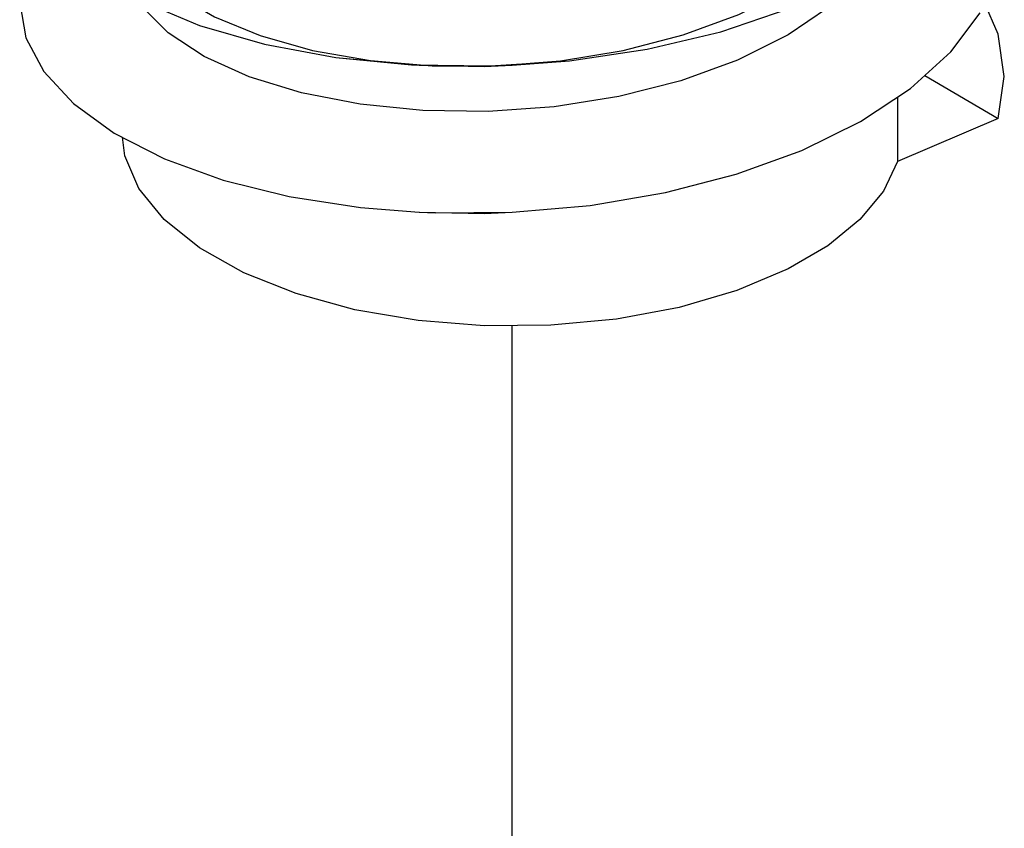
# Paper-space layout '005_EXP_CORICANT_PE_DRAWING_3_1' of a CAD drawing. Header units: millimetres. Extents: x 6 to 413, y 7 to 290.
# Tile 313 of 362: x 211.882 to 212.404, y 252.144 to 252.573. Entities that reach past the tile are written whole.
import ezdxf

# ---------------------------------------------------------------- set-up
doc = ezdxf.new("R2010")
doc.units = ezdxf.units.MM
doc.header["$LTSCALE"] = 23.1
doc.linetypes.add('DASHED', pattern=[0.2, 0.1, -0.1])
doc.layers.get('0').update_dxf_attribs({"linetype": 'CONTINUOUS'})
doc.layers.add('000_OFFSET-LINES', color=7, linetype='CONTINUOUS')
doc.layers.add('124100000694A_M3X4P5_C_NI_BL129', color=7, linetype='CONTINUOUS')

# ---------------------------------------------------------------- blocks, each defined once
blk = doc.blocks.new('124100000694A_M3X4P5_C_NI_BL129', base_point=(212.14293, 252.91623))
at = {"layer": '124100000694A_M3X4P5_C_NI_BL129', "color": 7, "linetype": 'Continuous'}
for p, q in [((212.36179, 252.54325), (212.40072, 252.52046)), ((212.34739, 252.53185), (212.34739, 252.49768)), ((212.40072, 252.52046), (212.34739, 252.49768))]:
    blk.add_line(p, q, dxfattribs=at)
for points in [[(211.88931, 252.63188), (211.90249, 252.61393), (211.92195, 252.59726), (211.94713, 252.58241), (211.97729, 252.56984), (212.01171, 252.55988), (212.0495, 252.55283), (212.09372, 252.54871)], [(211.89729, 252.62102), (211.89476, 252.61828), (211.88516, 252.60029), (211.88194, 252.58177), (211.88516, 252.56331), (211.89471, 252.54537), (211.91045, 252.52833), (211.93198, 252.51276)], [(212.14295, 252.54872), (212.17345, 252.55107), (212.21462, 252.55719), (212.25364, 252.56648), (212.28986, 252.57878), (212.32247, 252.59391), (212.35047, 252.61149)], [(212.33016, 252.59874), (212.32733, 252.59487), (212.31023, 252.579), (212.28931, 252.56483)], [(212.28931, 252.56483), (212.26255, 252.55145), (212.23237, 252.54048), (212.19964, 252.53218), (212.16528, 252.52672), (212.13029, 252.52421), (212.09565, 252.52465), (212.06237, 252.52798), (212.03139, 252.53403), (212.0036, 252.54257), (211.9798, 252.5533), (211.96066, 252.56586), (211.94673, 252.57982), (211.94438, 252.58403)], [(212.40072, 252.52046), (212.40393, 252.54279), (212.40071, 252.56521), (212.39345, 252.58178)], [(212.14295, 252.47078), (212.18443, 252.47442), (212.22423, 252.4812), (212.26178, 252.49096), (212.29651, 252.50356), (212.32762, 252.51882), (212.35418, 252.53634), (212.37553, 252.55572), (212.39117, 252.57655)], [(212.09372, 252.54871), (212.13142, 252.5483), (212.14295, 252.54872)], [(212.09392, 252.5487), (212.12817, 252.5481), (212.14295, 252.54872)], [(211.93198, 252.51276), (211.95868, 252.49913), (211.98986, 252.4878), (212.02481, 252.47908), (212.06262, 252.47323), (212.09372, 252.47077)], [(212.28931, 252.44069), (212.2622, 252.42928), (212.2316, 252.42035), (212.1984, 252.41416), (212.16358, 252.41089), (212.12815, 252.41064), (212.09316, 252.41341), (212.05962, 252.41912), (212.02853, 252.42762), (212.00078, 252.43863), (211.97721, 252.45186), (211.95848, 252.4669), (211.94516, 252.48331), (211.93764, 252.50062), (211.93637, 252.51052)], [(212.34738, 252.49767), (212.33981, 252.48189), (212.32738, 252.46689), (212.31041, 252.45304), (212.28931, 252.44069)], [(212.09372, 252.47077), (212.10245, 252.47043), (212.14295, 252.47078)], [(212.09392, 252.47076), (212.12817, 252.47016), (212.14295, 252.47078)]]:
    blk.add_lwpolyline(points, dxfattribs=at)

psp = doc.layouts.new('005_EXP_CORICANT_PE_DRAWING_3_1')

# ---------------------------------------------------------------- linework, layer by layer
at = {"color": 2, "linetype": 'Continuous'}
psp.add_lwpolyline([(211.99656, 252.69618), (211.97454, 252.68523), (211.95702, 252.6726), (211.94458, 252.65873), (211.93756, 252.64411), (211.93611, 252.629), (211.94037, 252.614), (211.9502, 252.59961), (211.9653, 252.58628), (211.98523, 252.57444), (212.00941, 252.56443), (212.0372, 252.55659), (212.06785, 252.55116), (212.10055, 252.54836), (212.13445, 252.5483), (212.16862, 252.55107), (212.20184, 252.55658), (212.23369, 252.56483), (212.26315, 252.57565), (212.2893, 252.58878)], dxfattribs=at)
at = {"color": 6, "linetype": 'Continuous'}
psp.add_lwpolyline([(211.94713, 252.58242), (211.97729, 252.56984), (212.01171, 252.55988), (212.0495, 252.55283), (212.08963, 252.54892), (212.13142, 252.5483), (212.17345, 252.55107), (212.21462, 252.55719), (212.25364, 252.56648), (212.28986, 252.57878)], dxfattribs=at)
at = {"layer": '000_OFFSET-LINES', "color": 4, "linetype": 'DASHED'}
psp.add_line((212.14293, 252.41074), (212.14293, 239.58243), dxfattribs=at)

# ---------------------------------------------------------------- block references
at = {"layer": '124100000694A_M3X4P5_C_NI_BL129'}
psp.add_blockref('124100000694A_M3X4P5_C_NI_BL129', (212.14293, 252.91623), dxfattribs=at)

doc.saveas('drawing.dxf')
